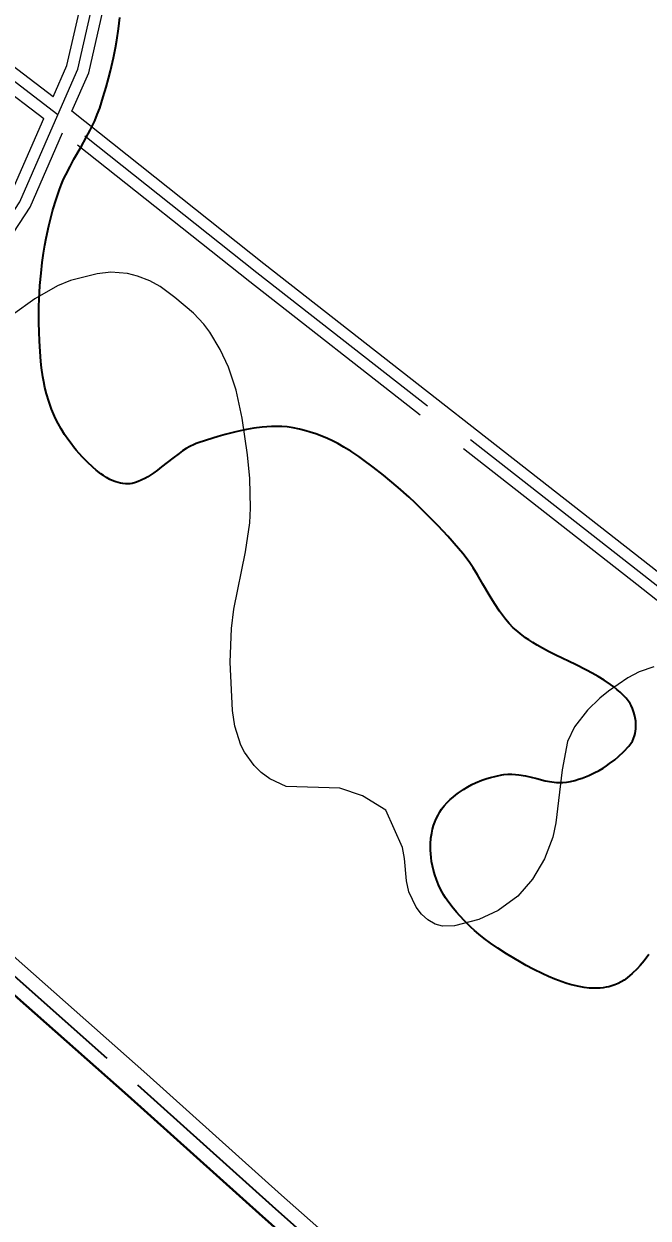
# Model space of a CAD drawing. Extents: x -64005 to -55000, y -89025 to -80000.
# Drawn here: x -59886 to -59341, y -86763 to -85720 of the extents above; entities that cross this region are included whole.
import ezdxf

# ---------------------------------------------------------------- set-up
doc = ezdxf.new("R2010")
doc.units = 0
doc.header["$LTSCALE"] = 32
doc.linetypes.add('LONG_DASHED', pattern=[7.5, 6, -1.5])
for name, color, linetype, lineweight in [('1', 7, 'Continuous', 25), ('24', 7, 'Continuous', 25), ('25', 7, 'Continuous', 35), ('39', 7, 'LONG_DASHED', 25), ('5', 7, 'Continuous', 40), ('8', 7, 'Continuous', 25)]:
    doc.layers.add(name, color=color, linetype=linetype, lineweight=lineweight)

msp = doc.modelspace()

# ---------------------------------------------------------------- linework, layer by layer
at = {"layer": '1'}
msp.add_lwpolyline([(-59335.78, -86281.77), (-59348.58, -86286.06), (-59358.49, -86291.34), (-59375.33, -86302.82), (-59382.91, -86309.07), (-59393.69, -86319.63), (-59405.21, -86333.96), (-59411.15, -86346.78), (-59415.97, -86371.68), (-59421.37, -86417.85), (-59424.12, -86430.43), (-59431.21, -86449.37), (-59441.79, -86467.2), (-59454.71, -86481.94), (-59471.92, -86494.68), (-59488.7, -86502.46), (-59509.87, -86508.02), (-59520.48, -86508.16), (-59526.74, -86506.49), (-59533.15, -86502.84), (-59538.87, -86497.74), (-59543.4, -86491.79), (-59549.72, -86478.16), (-59551.89, -86468.57), (-59553.51, -86449.04), (-59555.34, -86439.64), (-59569.93, -86406.86), (-59590.21, -86394.44), (-59610.19, -86387.77), (-59656.89, -86386.26), (-59671.19, -86379.46), (-59678.81, -86373.93), (-59685.03, -86367.76), (-59693.45, -86356.17), (-59696.67, -86350), (-59701.95, -86333.39), (-59703.93, -86319.8), (-59705.93, -86277.68), (-59704.87, -86248.27), (-59702.6, -86231.44), (-59692.43, -86181.08), (-59688.8, -86155.84), (-59688.15, -86143.17), (-59688.86, -86117.17), (-59690.76, -86096.37), (-59695.32, -86064.31), (-59700.8, -86039.93), (-59707.47, -86019.93), (-59714.61, -86004.48), (-59723.7, -85989.39), (-59728.97, -85982.44), (-59737.94, -85972.81), (-59754.24, -85958.93), (-59767.01, -85949.48), (-59776.1, -85944.42), (-59786.81, -85940.38), (-59795.7, -85938.14), (-59810.34, -85936.97), (-59822.03, -85938.27), (-59845.45, -85944.3), (-59856.83, -85948.97), (-59876.7, -85960.21), (-59896.13, -85974.29)], dxfattribs=at)
at = {"layer": '24'}
for points in [[(-59802.39, -85714.5), (-59803.51, -85724.38), (-59804.95, -85734.24), (-59806.09, -85740.79), (-59807.81, -85749.51), (-59810.46, -85761.1), (-59812.15, -85767.7), (-59814.22, -85775.22), (-59816.78, -85783.79), (-59819.93, -85793.54), (-59822, -85799.17), (-59824.32, -85804.65), (-59825.99, -85808.25), (-59828.33, -85812.96), (-59831.64, -85819.16), (-59836.24, -85827.33), (-59842.43, -85838.18), (-59845.86, -85844.44), (-59849.56, -85851.72), (-59851.41, -85855.68), (-59853.24, -85859.97), (-59855.04, -85864.64), (-59858.03, -85873.43), (-59860.73, -85882.31), (-59862.36, -85888.28), (-59864.35, -85896.3), (-59866.65, -85907.06), (-59867.8, -85913.24), (-59868.97, -85920.33)], [(-59868.97, -85920.33), (-59870.11, -85928.45), (-59871.19, -85937.76), (-59872.11, -85948.4), (-59872.79, -85960.55), (-59872.99, -85967.02), (-59873.09, -85973.9), (-59873.07, -85981.21), (-59872.9, -85988.98), (-59872.57, -85997.21), (-59872.04, -86006.06), (-59871.3, -86014.81), (-59870.65, -86020.6), (-59869.53, -86028.27), (-59868.75, -86032.62), (-59867.71, -86037.57), (-59866.31, -86043.21), (-59864.41, -86049.62), (-59863.25, -86053.03), (-59861.89, -86056.66), (-59860.3, -86060.52), (-59858.43, -86064.63), (-59856.23, -86069), (-59853.64, -86073.66), (-59850.58, -86078.62), (-59846.96, -86083.9), (-59844.95, -86086.62), (-59842.75, -86089.43), (-59840.36, -86092.33), (-59837.76, -86095.32), (-59834.93, -86098.41), (-59830.45, -86103.01), (-59825.96, -86107.24), (-59822.96, -86109.82), (-59818.97, -86112.95), (-59816.68, -86114.56), (-59814.07, -86116.23), (-59811.09, -86117.9), (-59807.68, -86119.48), (-59805.86, -86120.17), (-59803.92, -86120.78), (-59801.86, -86121.29), (-59799.65, -86121.66), (-59797.3, -86121.85), (-59794.8, -86121.82), (-59793.23, -86121.67), (-59791.66, -86121.42), (-59788.52, -86120.63), (-59786.42, -86119.91), (-59783.63, -86118.73), (-59779.92, -86116.81), (-59777.79, -86115.56), (-59775.36, -86114.01), (-59772.59, -86112.1), (-59769.42, -86109.79), (-59765.79, -86107.01), (-59756.12, -86099.37), (-59750.59, -86095.19), (-59747.64, -86093.11), (-59744.49, -86091.06), (-59741.13, -86089.09)], [(-59741.13, -86089.09), (-59737.54, -86087.31), (-59735.69, -86086.53), (-59733.77, -86085.85), (-59727.53, -86083.84), (-59721.01, -86081.8), (-59716.53, -86080.46), (-59710.41, -86078.73), (-59702.06, -86076.58), (-59697.22, -86075.47), (-59691.64, -86074.34), (-59685.23, -86073.24), (-59677.91, -86072.31), (-59674.02, -86071.97), (-59669.89, -86071.74), (-59665.52, -86071.67), (-59660.91, -86071.79), (-59656.07, -86072.16), (-59651.01, -86072.87), (-59645.34, -86074.01), (-59639.72, -86075.43), (-59635.99, -86076.53), (-59631.06, -86078.18), (-59624.54, -86080.71), (-59620.84, -86082.31), (-59616.65, -86084.27), (-59611.89, -86086.69), (-59606.51, -86089.67), (-59600.43, -86093.36), (-59593.58, -86097.9), (-59589.98, -86100.47), (-59580.89, -86107.25), (-59572.13, -86114.13), (-59566.47, -86118.78), (-59559.11, -86125.04), (-59549.62, -86133.54), (-59544.33, -86138.48), (-59538.4, -86144.2), (-59531.74, -86150.84), (-59524.27, -86158.57), (-59515.86, -86167.62), (-59506.37, -86178.24), (-59502.56, -86182.82), (-59498.98, -86187.58), (-59496.7, -86190.84), (-59493.77, -86195.27), (-59490.01, -86201.29), (-59485.17, -86209.43), (-59478.79, -86220.26), (-59475.06, -86226.33), (-59470.62, -86233.06), (-59468.14, -86236.53), (-59465.39, -86240.13), (-59462.14, -86243.93), (-59458.63, -86247.5), (-59456.16, -86249.76), (-59452.73, -86252.64), (-59447.9, -86256.26), (-59445.04, -86258.23), (-59441.68, -86260.4), (-59437.73, -86262.78)], [(-59437.73, -86262.78), (-59433.11, -86265.4), (-59427.71, -86268.28), (-59421.41, -86271.46), (-59404.38, -86279.71), (-59394.75, -86284.52), (-59389.73, -86287.18), (-59384.49, -86290.14), (-59379.09, -86293.46), (-59373.56, -86297.22), (-59370.82, -86299.26), (-59368.09, -86301.46), (-59365.37, -86303.82), (-59362.68, -86306.36), (-59360.04, -86309.11), (-59358.24, -86311.33), (-59356.62, -86313.8), (-59355.65, -86315.58), (-59354.49, -86318.09), (-59353.22, -86321.63), (-59352.63, -86323.73), (-59352.1, -86326.17), (-59351.69, -86329.01), (-59351.47, -86332.28), (-59351.58, -86335.99), (-59351.8, -86337.94), (-59352.16, -86339.98), (-59352.7, -86342.1), (-59353.46, -86344.28), (-59354.48, -86346.51), (-59355.81, -86348.74), (-59357.53, -86350.93), (-59362.06, -86355.7), (-59366.79, -86360.11), (-59370.04, -86362.86), (-59374.51, -86366.28), (-59377.13, -86368.1), (-59380.17, -86370.08), (-59383.72, -86372.18), (-59387.87, -86374.39), (-59392.73, -86376.65), (-59398.43, -86378.9), (-59401.54, -86379.95), (-59404.89, -86380.95), (-59408.52, -86381.89), (-59411.99, -86382.52), (-59415.47, -86382.8), (-59417.8, -86382.82), (-59420.91, -86382.67), (-59425.07, -86382.18), (-59430.64, -86381.15), (-59438.08, -86379.38), (-59448, -86377), (-59453.65, -86375.97), (-59456.65, -86375.6), (-59459.85, -86375.38), (-59463.25, -86375.39), (-59466.86, -86375.72), (-59468.72, -86376.04), (-59473.69, -86377.12), (-59478.59, -86378.4)], [(-59478.59, -86378.4), (-59481.82, -86379.38), (-59486.06, -86380.84), (-59491.6, -86383.1), (-59494.71, -86384.57), (-59498.21, -86386.41), (-59502.13, -86388.75), (-59506.51, -86391.75), (-59508.8, -86393.49), (-59511.21, -86395.47), (-59513.73, -86397.73), (-59516.37, -86400.3), (-59518.96, -86403.16), (-59521.28, -86406.17), (-59522.67, -86408.26), (-59524.36, -86411.14), (-59526.29, -86415.12), (-59527.23, -86417.46), (-59528.18, -86420.19), (-59529.09, -86423.37), (-59529.9, -86427.07), (-59530.55, -86431.38), (-59530.95, -86436.37), (-59531.01, -86439.05), (-59530.96, -86441.92), (-59530.79, -86444.99), (-59530.48, -86448.26), (-59529.99, -86451.73), (-59529.31, -86455.41), (-59528.4, -86459.29), (-59527.23, -86463.36), (-59525.78, -86467.61), (-59523.99, -86472.02), (-59521.85, -86476.53), (-59519.3, -86481.11), (-59517.88, -86483.37), (-59516.36, -86485.61), (-59512.38, -86490.94), (-59508.21, -86496.04), (-59505.32, -86499.33), (-59501.33, -86503.57), (-59495.76, -86508.99), (-59492.46, -86511.97), (-59488.57, -86515.29), (-59484, -86518.96), (-59478.58, -86523.02), (-59472.16, -86527.51), (-59464.52, -86532.44), (-59458.27, -86536.25), (-59451.74, -86540.07), (-59447.25, -86542.59), (-59441.13, -86545.86), (-59432.78, -86549.99), (-59427.95, -86552.19), (-59422.38, -86554.52), (-59415.99, -86556.89), (-59412.59, -86558.02), (-59408.97, -86559.11), (-59405.13, -86560.12), (-59401.06, -86561.01), (-59396.76, -86561.75)], [(-59396.76, -86561.75), (-59392.23, -86562.27), (-59387.48, -86562.49), (-59385.07, -86562.46), (-59382.62, -86562.33), (-59380.11, -86562.07), (-59377.57, -86561.68), (-59375, -86561.13), (-59372.39, -86560.41), (-59369.76, -86559.49), (-59367.12, -86558.36), (-59364.46, -86556.97), (-59361.81, -86555.31), (-59359.17, -86553.34), (-59354.73, -86549.49), (-59350.53, -86545.4), (-59347.85, -86542.55), (-59344.42, -86538.6), (-59340.07, -86533.11)]]:
    msp.add_lwpolyline(points, dxfattribs=at)
at = {"layer": '25'}
for points in [[(-59868.97, -85920.33), (-59867.8, -85913.24), (-59866.65, -85907.06), (-59864.35, -85896.3), (-59862.36, -85888.28), (-59860.73, -85882.31), (-59858.03, -85873.43), (-59855.04, -85864.64), (-59853.24, -85859.97), (-59851.41, -85855.68), (-59849.56, -85851.72), (-59845.86, -85844.44), (-59842.43, -85838.18), (-59836.24, -85827.33), (-59831.64, -85819.16), (-59828.33, -85812.96), (-59825.99, -85808.25), (-59824.32, -85804.65), (-59822, -85799.17), (-59819.93, -85793.54), (-59816.78, -85783.79), (-59814.22, -85775.22), (-59812.15, -85767.7), (-59810.46, -85761.1), (-59807.81, -85749.51), (-59806.09, -85740.79), (-59804.95, -85734.24), (-59803.51, -85724.38), (-59802.39, -85714.5)], [(-59741.13, -86089.09), (-59744.49, -86091.06), (-59747.64, -86093.11), (-59750.59, -86095.19), (-59756.12, -86099.37), (-59765.79, -86107.01), (-59769.42, -86109.79), (-59772.59, -86112.1), (-59775.36, -86114.01), (-59777.79, -86115.56), (-59779.92, -86116.81), (-59783.63, -86118.73), (-59786.42, -86119.91), (-59788.52, -86120.63), (-59791.66, -86121.42), (-59793.23, -86121.67), (-59794.8, -86121.82), (-59797.3, -86121.85), (-59799.65, -86121.66), (-59801.86, -86121.29), (-59803.92, -86120.78), (-59805.86, -86120.17), (-59807.68, -86119.48), (-59811.09, -86117.9), (-59814.07, -86116.23), (-59816.68, -86114.56), (-59818.97, -86112.95), (-59822.96, -86109.82), (-59825.96, -86107.24), (-59830.45, -86103.01), (-59834.93, -86098.41), (-59837.76, -86095.32), (-59840.36, -86092.33), (-59842.75, -86089.43), (-59844.95, -86086.62), (-59846.96, -86083.9), (-59850.58, -86078.62), (-59853.64, -86073.66), (-59856.23, -86069), (-59858.43, -86064.63), (-59860.3, -86060.52), (-59861.89, -86056.66), (-59863.25, -86053.03), (-59864.41, -86049.62), (-59866.31, -86043.21), (-59867.71, -86037.57), (-59868.75, -86032.62), (-59869.53, -86028.27), (-59870.65, -86020.6), (-59871.3, -86014.81), (-59872.04, -86006.06), (-59872.57, -85997.21), (-59872.9, -85988.98), (-59873.07, -85981.21), (-59873.09, -85973.9), (-59872.99, -85967.02), (-59872.79, -85960.55), (-59872.11, -85948.4), (-59871.19, -85937.76), (-59870.11, -85928.45), (-59868.97, -85920.33)], [(-59437.73, -86262.78), (-59441.68, -86260.4), (-59445.04, -86258.23), (-59447.9, -86256.26), (-59452.73, -86252.64), (-59456.16, -86249.76), (-59458.63, -86247.5), (-59462.14, -86243.93), (-59465.39, -86240.13), (-59468.14, -86236.53), (-59470.62, -86233.06), (-59475.06, -86226.33), (-59478.79, -86220.26), (-59485.17, -86209.43), (-59490.01, -86201.29), (-59493.77, -86195.27), (-59496.7, -86190.84), (-59498.98, -86187.58), (-59502.56, -86182.82), (-59506.37, -86178.24), (-59515.86, -86167.62), (-59524.27, -86158.57), (-59531.74, -86150.84), (-59538.4, -86144.2), (-59544.33, -86138.48), (-59549.62, -86133.54), (-59559.11, -86125.04), (-59566.47, -86118.78), (-59572.13, -86114.13), (-59580.89, -86107.25), (-59589.98, -86100.47), (-59593.58, -86097.9), (-59600.43, -86093.36), (-59606.51, -86089.67), (-59611.89, -86086.69), (-59616.65, -86084.27), (-59620.84, -86082.31), (-59624.54, -86080.71), (-59631.06, -86078.18), (-59635.99, -86076.53), (-59639.72, -86075.43), (-59645.34, -86074.01), (-59651.01, -86072.87), (-59656.07, -86072.16), (-59660.91, -86071.79), (-59665.52, -86071.67), (-59669.89, -86071.74), (-59674.02, -86071.97), (-59677.91, -86072.31), (-59685.23, -86073.24), (-59691.64, -86074.34), (-59697.22, -86075.47), (-59702.06, -86076.58), (-59710.41, -86078.73), (-59716.53, -86080.46), (-59721.01, -86081.8), (-59727.53, -86083.84), (-59733.77, -86085.85), (-59735.69, -86086.53), (-59737.54, -86087.31), (-59741.13, -86089.09)], [(-59478.59, -86378.4), (-59473.69, -86377.12), (-59468.72, -86376.04), (-59466.86, -86375.72), (-59463.25, -86375.39), (-59459.85, -86375.38), (-59456.65, -86375.6), (-59453.65, -86375.97), (-59448, -86377), (-59438.08, -86379.38), (-59430.64, -86381.15), (-59425.07, -86382.18), (-59420.91, -86382.67), (-59417.8, -86382.82), (-59415.47, -86382.8), (-59411.99, -86382.52), (-59408.52, -86381.89), (-59404.89, -86380.95), (-59401.54, -86379.95), (-59398.43, -86378.9), (-59392.73, -86376.65), (-59387.87, -86374.39), (-59383.72, -86372.18), (-59380.17, -86370.08), (-59377.13, -86368.1), (-59374.51, -86366.28), (-59370.04, -86362.86), (-59366.79, -86360.11), (-59362.06, -86355.7), (-59357.53, -86350.93), (-59355.81, -86348.74), (-59354.48, -86346.51), (-59353.46, -86344.28), (-59352.7, -86342.1), (-59352.16, -86339.98), (-59351.8, -86337.94), (-59351.58, -86335.99), (-59351.47, -86332.28), (-59351.69, -86329.01), (-59352.1, -86326.17), (-59352.63, -86323.73), (-59353.22, -86321.63), (-59354.49, -86318.09), (-59355.65, -86315.58), (-59356.62, -86313.8), (-59358.24, -86311.33), (-59360.04, -86309.11), (-59362.68, -86306.36), (-59365.37, -86303.82), (-59368.09, -86301.46), (-59370.82, -86299.26), (-59373.56, -86297.22), (-59379.09, -86293.46), (-59384.49, -86290.14), (-59389.73, -86287.18), (-59394.75, -86284.52), (-59404.38, -86279.71), (-59421.41, -86271.46), (-59427.71, -86268.28), (-59433.11, -86265.4), (-59437.73, -86262.78)], [(-59396.76, -86561.75), (-59401.06, -86561.01), (-59405.13, -86560.12), (-59408.97, -86559.11), (-59412.59, -86558.02), (-59415.99, -86556.89), (-59422.38, -86554.52), (-59427.95, -86552.19), (-59432.78, -86549.99), (-59441.13, -86545.86), (-59447.25, -86542.59), (-59451.74, -86540.07), (-59458.27, -86536.25), (-59464.52, -86532.44), (-59472.16, -86527.51), (-59478.58, -86523.02), (-59484, -86518.96), (-59488.57, -86515.29), (-59492.46, -86511.97), (-59495.76, -86508.99), (-59501.33, -86503.57), (-59505.32, -86499.33), (-59508.21, -86496.04), (-59512.38, -86490.94), (-59516.36, -86485.61), (-59517.88, -86483.37), (-59519.3, -86481.11), (-59521.85, -86476.53), (-59523.99, -86472.02), (-59525.78, -86467.61), (-59527.23, -86463.36), (-59528.4, -86459.29), (-59529.31, -86455.41), (-59529.99, -86451.73), (-59530.48, -86448.26), (-59530.79, -86444.99), (-59530.96, -86441.92), (-59531.01, -86439.05), (-59530.95, -86436.37), (-59530.55, -86431.38), (-59529.9, -86427.07), (-59529.09, -86423.37), (-59528.18, -86420.19), (-59527.23, -86417.46), (-59526.29, -86415.12), (-59524.36, -86411.14), (-59522.67, -86408.26), (-59521.28, -86406.17), (-59518.96, -86403.16), (-59516.37, -86400.3), (-59513.73, -86397.73), (-59511.21, -86395.47), (-59508.8, -86393.49), (-59506.51, -86391.75), (-59502.13, -86388.75), (-59498.21, -86386.41), (-59494.71, -86384.57), (-59491.6, -86383.1), (-59486.06, -86380.84), (-59481.82, -86379.38), (-59478.59, -86378.4)], [(-59340.07, -86533.11), (-59344.42, -86538.6), (-59347.85, -86542.55), (-59350.53, -86545.4), (-59354.73, -86549.49), (-59359.17, -86553.34), (-59361.81, -86555.31), (-59364.46, -86556.97), (-59367.12, -86558.36), (-59369.76, -86559.49), (-59372.39, -86560.41), (-59375, -86561.13), (-59377.57, -86561.68), (-59380.11, -86562.07), (-59382.62, -86562.33), (-59385.07, -86562.46), (-59387.48, -86562.49), (-59392.23, -86562.27), (-59396.76, -86561.75)]]:
    msp.add_lwpolyline(points, dxfattribs=at)
at = {"layer": '39'}
for points in [[(-59856.44, -85799.36), (-59839.02, -85759.47), (-59811.78, -85639.73), (-59789.47, -85529.87), (-59775.75, -85448.33), (-59762.92, -85422.93), (-59708.86, -85344.82), (-59684.84, -85295.04), (-59667.69, -85237.52), (-59650.53, -85176.58), (-59631.69, -85115.96), (-59605.1, -85059.3), (-59580.22, -85011.23), (-59544.19, -84963.17), (-59509.09, -84917.03)], [(-59856.44, -85799.36), (-59975.82, -85708.45), (-60118.28, -85583.17), (-60197.23, -85464.77), (-60293.04, -85315.95)], [(-60207.13, -86274.36), (-60068.06, -86135.27), (-59972.83, -86002.28), (-59889.63, -85875.36), (-59856.44, -85799.36)], [(-58995.22, -86482.65), (-59059.76, -86428.36), (-59344.62, -86201.78), (-59682.68, -85937.44), (-59856.44, -85799.36)]]:
    msp.add_lwpolyline(points, dxfattribs=at)
at = {"layer": '39', "lineweight": 35}
msp.add_lwpolyline([(-60207.13, -86274.36), (-60119.09, -86351.76), (-59957.41, -86496.28), (-59786.98, -86646.95), (-59669.34, -86752.66), (-59551.76, -86856.71), (-59478.58, -86921.6), (-59435.7, -86959.89)], dxfattribs=at)
at = {"layer": '5'}
msp.add_lwpolyline([(-60218.07, -86281.41), (-60127.38, -86361.11), (-59965.72, -86505.62), (-59795.3, -86656.29), (-59677.66, -86761.99), (-59560.05, -86866.07), (-59486.89, -86930.95), (-59449.02, -86964.76)], dxfattribs=at)
at = {"layer": '5', "lineweight": 25}
msp.add_lwpolyline([(-60190.74, -86272.12), (-60110.8, -86342.41), (-59949.1, -86486.94), (-59778.65, -86637.62), (-59661.02, -86743.33), (-59543.47, -86847.35), (-59470.27, -86912.26), (-59436.17, -86942.71)], dxfattribs=at)
at = {"layer": '8', "linetype": 'LONG_DASHED'}
for points in [[(-59860.51, -85783.69), (-59848.56, -85756.34), (-59821.56, -85637.63), (-59799.3, -85528.04), (-59785.36, -85445.17), (-59771.53, -85417.81), (-59717.53, -85339.77), (-59694.19, -85291.42), (-59677.29, -85234.74), (-59660.12, -85173.74), (-59641.04, -85112.33), (-59614.07, -85054.88), (-59588.72, -85005.9), (-59552.17, -84957.15), (-59518.01, -84912.11), (-59478.24, -84789.56), (-59408.35, -84571.18)], [(-60300.84, -85322.31), (-60205.6, -85470.25), (-60175.49, -85515.4), (-60164.38, -85532.07), (-60125.87, -85589.81), (-59982.16, -85716.19), (-59868.75, -85802.56)], [(-60205.8, -86258.89), (-60075.71, -86128.78), (-59981.08, -85996.63), (-59898.46, -85870.58), (-59868.75, -85802.56)], [(-59008.73, -86484.36), (-59066.09, -86436.1), (-59350.81, -86209.63), (-59688.87, -85945.29), (-59852.5, -85815.31)]]:
    msp.add_lwpolyline(points, dxfattribs=at)
at = {"layer": '8'}
for points in [[(-59844.21, -85796.35), (-59829.48, -85762.61), (-59802, -85641.83), (-59779.64, -85531.7), (-59766.14, -85451.49), (-59754.31, -85428.05), (-59700.19, -85349.87), (-59675.49, -85298.65), (-59658.09, -85240.3), (-59640.94, -85179.42), (-59622.34, -85119.59), (-59596.13, -85063.72), (-59571.72, -85016.56), (-59536.21, -84969.19), (-59505.46, -84928.66)], [(-59860.51, -85783.69), (-59969.48, -85700.71), (-60110.69, -85576.53), (-60188.86, -85459.29), (-60285.23, -85309.58)], [(-58997.07, -86468.03), (-59053.43, -86420.62), (-59338.43, -86193.93), (-59676.49, -85929.58), (-59844.21, -85796.35)], [(-60190.74, -86272.12), (-60060.4, -86141.76), (-59964.58, -86007.93), (-59880.8, -85880.14), (-59852.5, -85815.31)]]:
    msp.add_lwpolyline(points, dxfattribs=at)

doc.saveas('drawing.dxf')
